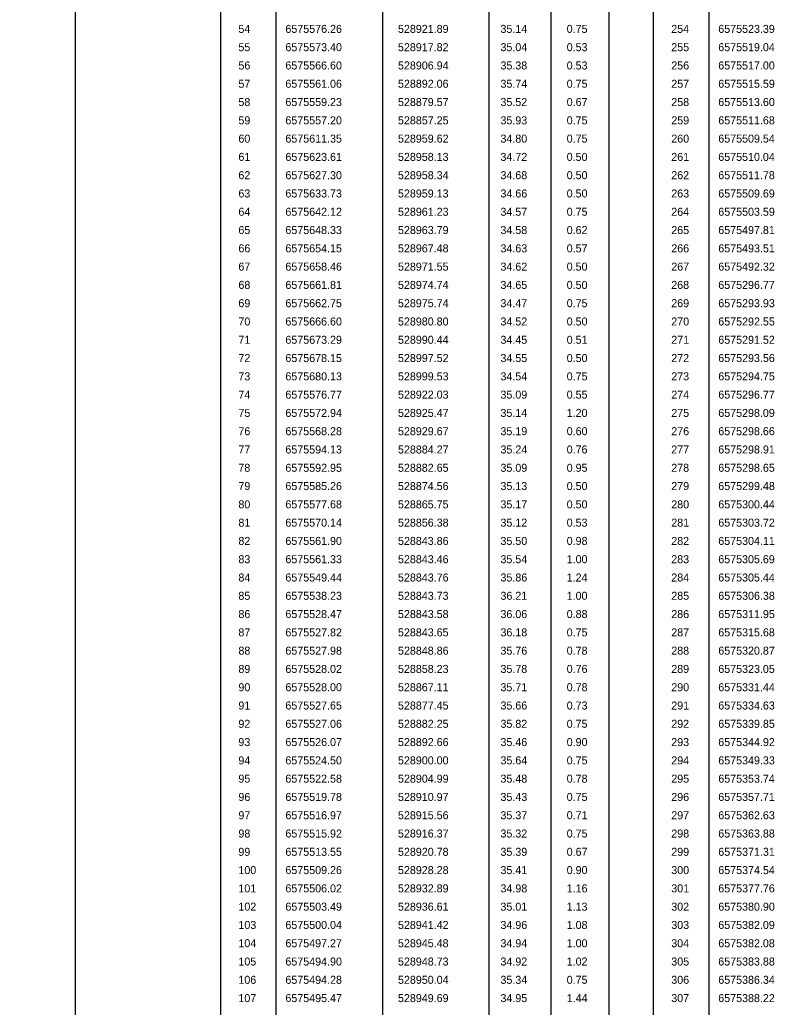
# Model space of a CAD drawing. Extents: x 528816 to 533196, y 6574767 to 6575847.
# Drawn here: x 530418.9 to 530486.2, y 6575500.9 to 6575587.3 of the extents above; entities that cross this region are included whole.
import ezdxf

# ---------------------------------------------------------------- set-up
doc = ezdxf.new("R2010")
doc.units = 0
for name, color, linetype in [('ABIJOONIS', 7, 'Continuous'), ('TEE', 7, 'Continuous'), ('VORMISTUS', 7, 'Continuous')]:
    doc.layers.add(name, color=color, linetype=linetype)

msp = doc.modelspace()

# ---------------------------------------------------------------- linework, layer by layer
at = {"layer": 'ABIJOONIS'}
for p, q in [((530436.42, 6575674.457), (530436.42, 6575351.834)), ((530441.28, 6575674.457), (530441.28, 6575351.834)), ((530450.595, 6575674.457), (530450.595, 6575351.834)), ((530459.91, 6575674.457), (530459.91, 6575351.834)), ((530465.333, 6575674.457), (530465.333, 6575351.834)), ((530470.405, 6575674.457), (530470.405, 6575351.834)), ((530474.295, 6575674.457), (530474.295, 6575351.834)), ((530479.155, 6575674.457), (530479.155, 6575351.834))]:
    msp.add_line(p, q, dxfattribs=at)
at = {"layer": 'TEE'}
msp.add_arc((530328.708, 6575554.734), 291.999, 251.18106, 251.18106, dxfattribs=at)
at = {"layer": 'VORMISTUS'}
msp.add_lwpolyline([(530704.085, 6575686.006), (530423.703, 6575686.006), (530423.703, 6575340.694), (530704.085, 6575340.694)], close=True, dxfattribs=at)

# ---------------------------------------------------------------- texts
at = {"layer": 'ABIJOONIS'}
for s, p in [('54', (530437.999, 6575586.138)), ('6575576.26', (530442.111, 6575586.138)), ('528921.89', (530451.962, 6575586.138)), ('35.14', (530460.928, 6575586.138)), ('0.75', (530466.723, 6575586.138)), ('254', (530475.873, 6575586.138)), ('6575523.39', (530479.986, 6575586.138)), ('55', (530437.999, 6575584.538)), ('6575573.40', (530442.111, 6575584.538)), ('528917.82', (530451.962, 6575584.538)), ('35.04', (530460.928, 6575584.538)), ('0.53', (530466.723, 6575584.538)), ('255', (530475.873, 6575584.538)), ('6575519.04', (530479.986, 6575584.538)), ('56', (530437.999, 6575582.938)), ('6575566.60', (530442.111, 6575582.938)), ('528906.94', (530451.962, 6575582.938)), ('35.38', (530460.928, 6575582.938)), ('0.53', (530466.723, 6575582.938)), ('256', (530475.873, 6575582.938)), ('6575517.00', (530479.986, 6575582.938)), ('57', (530437.999, 6575581.338)), ('6575561.06', (530442.111, 6575581.338)), ('528892.06', (530451.962, 6575581.338)), ('35.74', (530460.928, 6575581.338)), ('0.75', (530466.723, 6575581.338)), ('257', (530475.873, 6575581.338)), ('6575515.59', (530479.986, 6575581.338)), ('58', (530437.999, 6575579.738)), ('6575559.23', (530442.111, 6575579.738)), ('528879.57', (530451.962, 6575579.738)), ('35.52', (530460.928, 6575579.738)), ('0.67', (530466.723, 6575579.738)), ('258', (530475.873, 6575579.738)), ('6575513.60', (530479.986, 6575579.738)), ('59', (530437.999, 6575578.138)), ('6575557.20', (530442.111, 6575578.138)), ('528857.25', (530451.962, 6575578.138)), ('35.93', (530460.928, 6575578.138)), ('0.75', (530466.723, 6575578.138)), ('259', (530475.873, 6575578.138)), ('6575511.68', (530479.986, 6575578.138)), ('60', (530437.999, 6575576.538)), ('6575611.35', (530442.111, 6575576.538)), ('528959.62', (530451.962, 6575576.538)), ('34.80', (530460.928, 6575576.538)), ('0.75', (530466.723, 6575576.538)), ('260', (530475.873, 6575576.538)), ('6575509.54', (530479.986, 6575576.538)), ('61', (530437.999, 6575574.938)), ('6575623.61', (530442.111, 6575574.938)), ('528958.13', (530451.962, 6575574.938)), ('34.72', (530460.928, 6575574.938)), ('0.50', (530466.723, 6575574.938)), ('261', (530475.873, 6575574.938)), ('6575510.04', (530479.986, 6575574.938)), ('62', (530437.999, 6575573.338)), ('6575627.30', (530442.111, 6575573.338)), ('528958.34', (530451.962, 6575573.338)), ('34.68', (530460.928, 6575573.338)), ('0.50', (530466.723, 6575573.338)), ('262', (530475.873, 6575573.338)), ('6575511.78', (530479.986, 6575573.338)), ('63', (530437.999, 6575571.738)), ('6575633.73', (530442.111, 6575571.738)), ('528959.13', (530451.962, 6575571.738)), ('34.66', (530460.928, 6575571.738)), ('0.50', (530466.723, 6575571.738)), ('263', (530475.873, 6575571.738)), ('6575509.69', (530479.986, 6575571.738)), ('64', (530437.999, 6575570.138)), ('6575642.12', (530442.111, 6575570.138)), ('528961.23', (530451.962, 6575570.138)), ('34.57', (530460.928, 6575570.138)), ('0.75', (530466.723, 6575570.138)), ('264', (530475.873, 6575570.138)), ('6575503.59', (530479.986, 6575570.138)), ('65', (530437.999, 6575568.538)), ('6575648.33', (530442.111, 6575568.538)), ('528963.79', (530451.962, 6575568.538)), ('34.58', (530460.928, 6575568.538)), ('0.62', (530466.723, 6575568.538)), ('265', (530475.873, 6575568.538)), ('6575497.81', (530479.986, 6575568.538)), ('66', (530437.999, 6575566.938)), ('6575654.15', (530442.111, 6575566.938)), ('528967.48', (530451.962, 6575566.938)), ('34.63', (530460.928, 6575566.938)), ('0.57', (530466.723, 6575566.938)), ('266', (530475.873, 6575566.938)), ('6575493.51', (530479.986, 6575566.938)), ('67', (530437.999, 6575565.338)), ('6575658.46', (530442.111, 6575565.338)), ('528971.55', (530451.962, 6575565.338)), ('34.62', (530460.928, 6575565.338)), ('0.50', (530466.723, 6575565.338)), ('267', (530475.873, 6575565.338)), ('6575492.32', (530479.986, 6575565.338)), ('68', (530437.999, 6575563.738)), ('6575661.81', (530442.111, 6575563.738)), ('528974.74', (530451.962, 6575563.738)), ('34.65', (530460.928, 6575563.738)), ('0.50', (530466.723, 6575563.738)), ('268', (530475.873, 6575563.738)), ('6575296.77', (530479.986, 6575563.738)), ('69', (530437.999, 6575562.138)), ('6575662.75', (530442.111, 6575562.138)), ('528975.74', (530451.962, 6575562.138)), ('34.47', (530460.928, 6575562.138)), ('0.75', (530466.723, 6575562.138)), ('269', (530475.873, 6575562.138)), ('6575293.93', (530479.986, 6575562.138)), ('70', (530437.999, 6575560.538)), ('6575666.60', (530442.111, 6575560.538)), ('528980.80', (530451.962, 6575560.538)), ('34.52', (530460.928, 6575560.538)), ('0.50', (530466.723, 6575560.538)), ('270', (530475.873, 6575560.538)), ('6575292.55', (530479.986, 6575560.538)), ('71', (530437.999, 6575558.938)), ('6575673.29', (530442.111, 6575558.938)), ('528990.44', (530451.962, 6575558.938)), ('34.45', (530460.928, 6575558.938)), ('0.51', (530466.723, 6575558.938)), ('271', (530475.873, 6575558.938)), ('6575291.52', (530479.986, 6575558.938)), ('72', (530437.999, 6575557.338)), ('6575678.15', (530442.111, 6575557.338)), ('528997.52', (530451.962, 6575557.338)), ('34.55', (530460.928, 6575557.338)), ('0.50', (530466.723, 6575557.338)), ('272', (530475.873, 6575557.338)), ('6575293.56', (530479.986, 6575557.338)), ('73', (530437.999, 6575555.738)), ('6575680.13', (530442.111, 6575555.738)), ('528999.53', (530451.962, 6575555.738)), ('34.54', (530460.928, 6575555.738)), ('0.75', (530466.723, 6575555.738)), ('273', (530475.873, 6575555.738)), ('6575294.75', (530479.986, 6575555.738)), ('74', (530437.999, 6575554.138)), ('6575576.77', (530442.111, 6575554.138)), ('528922.03', (530451.962, 6575554.138)), ('35.09', (530460.928, 6575554.138)), ('0.55', (530466.723, 6575554.138)), ('274', (530475.873, 6575554.138)), ('6575296.77', (530479.986, 6575554.138)), ('75', (530437.999, 6575552.538)), ('6575572.94', (530442.111, 6575552.538)), ('528925.47', (530451.962, 6575552.538)), ('35.14', (530460.928, 6575552.538)), ('1.20', (530466.723, 6575552.538)), ('275', (530475.873, 6575552.538)), ('6575298.09', (530479.986, 6575552.538)), ('76', (530437.999, 6575550.938)), ('6575568.28', (530442.111, 6575550.938)), ('528929.67', (530451.962, 6575550.938)), ('35.19', (530460.928, 6575550.938)), ('0.60', (530466.723, 6575550.938)), ('276', (530475.873, 6575550.938)), ('6575298.66', (530479.986, 6575550.938)), ('77', (530437.999, 6575549.338)), ('6575594.13', (530442.111, 6575549.338)), ('528884.27', (530451.962, 6575549.338)), ('35.24', (530460.928, 6575549.338)), ('0.76', (530466.723, 6575549.338)), ('277', (530475.873, 6575549.338)), ('6575298.91', (530479.986, 6575549.338)), ('78', (530437.999, 6575547.738)), ('6575592.95', (530442.111, 6575547.738)), ('528882.65', (530451.962, 6575547.738)), ('35.09', (530460.928, 6575547.738)), ('0.95', (530466.723, 6575547.738)), ('278', (530475.873, 6575547.738)), ('6575298.65', (530479.986, 6575547.738)), ('79', (530437.999, 6575546.138)), ('6575585.26', (530442.111, 6575546.138)), ('528874.56', (530451.962, 6575546.138)), ('35.13', (530460.928, 6575546.138)), ('0.50', (530466.723, 6575546.138)), ('279', (530475.873, 6575546.138)), ('6575299.48', (530479.986, 6575546.138)), ('80', (530437.999, 6575544.538)), ('6575577.68', (530442.111, 6575544.538)), ('528865.75', (530451.962, 6575544.538)), ('35.17', (530460.928, 6575544.538)), ('0.50', (530466.723, 6575544.538)), ('280', (530475.873, 6575544.538)), ('6575300.44', (530479.986, 6575544.538)), ('81', (530437.999, 6575542.938)), ('6575570.14', (530442.111, 6575542.938)), ('528856.38', (530451.962, 6575542.938)), ('35.12', (530460.928, 6575542.938)), ('0.53', (530466.723, 6575542.938)), ('281', (530475.873, 6575542.938)), ('6575303.72', (530479.986, 6575542.938)), ('82', (530437.999, 6575541.338)), ('6575561.90', (530442.111, 6575541.338)), ('528843.86', (530451.962, 6575541.338)), ('35.50', (530460.928, 6575541.338)), ('0.98', (530466.723, 6575541.338)), ('282', (530475.873, 6575541.338)), ('6575304.11', (530479.986, 6575541.338)), ('83', (530437.999, 6575539.738)), ('6575561.33', (530442.111, 6575539.738)), ('528843.46', (530451.962, 6575539.738)), ('35.54', (530460.928, 6575539.738)), ('1.00', (530466.723, 6575539.738)), ('283', (530475.873, 6575539.738)), ('6575305.69', (530479.986, 6575539.738)), ('84', (530437.999, 6575538.138)), ('6575549.44', (530442.111, 6575538.138)), ('528843.76', (530451.962, 6575538.138)), ('35.86', (530460.928, 6575538.138)), ('1.24', (530466.723, 6575538.138)), ('284', (530475.873, 6575538.138)), ('6575305.44', (530479.986, 6575538.138)), ('85', (530437.999, 6575536.538)), ('6575538.23', (530442.111, 6575536.538)), ('528843.73', (530451.962, 6575536.538)), ('36.21', (530460.928, 6575536.538)), ('1.00', (530466.723, 6575536.538)), ('285', (530475.873, 6575536.538)), ('6575306.38', (530479.986, 6575536.538)), ('86', (530437.999, 6575534.938)), ('6575528.47', (530442.111, 6575534.938)), ('528843.58', (530451.962, 6575534.938)), ('36.06', (530460.928, 6575534.938)), ('0.88', (530466.723, 6575534.938)), ('286', (530475.873, 6575534.938)), ('6575311.95', (530479.986, 6575534.938)), ('87', (530437.999, 6575533.338)), ('6575527.82', (530442.111, 6575533.338)), ('528843.65', (530451.962, 6575533.338)), ('36.18', (530460.928, 6575533.338)), ('0.75', (530466.723, 6575533.338)), ('287', (530475.873, 6575533.338)), ('6575315.68', (530479.986, 6575533.338)), ('88', (530437.999, 6575531.738)), ('6575527.98', (530442.111, 6575531.738)), ('528848.86', (530451.962, 6575531.738)), ('35.76', (530460.928, 6575531.738)), ('0.78', (530466.723, 6575531.738)), ('288', (530475.873, 6575531.738)), ('6575320.87', (530479.986, 6575531.738)), ('89', (530437.999, 6575530.138)), ('6575528.02', (530442.111, 6575530.138)), ('528858.23', (530451.962, 6575530.138)), ('35.78', (530460.928, 6575530.138)), ('0.76', (530466.723, 6575530.138)), ('289', (530475.873, 6575530.138)), ('6575323.05', (530479.986, 6575530.138)), ('90', (530437.999, 6575528.538)), ('6575528.00', (530442.111, 6575528.538)), ('528867.11', (530451.962, 6575528.538)), ('35.71', (530460.928, 6575528.538)), ('0.78', (530466.723, 6575528.538)), ('290', (530475.873, 6575528.538)), ('6575331.44', (530479.986, 6575528.538)), ('91', (530437.999, 6575526.938)), ('6575527.65', (530442.111, 6575526.938)), ('528877.45', (530451.962, 6575526.938)), ('35.66', (530460.928, 6575526.938)), ('0.73', (530466.723, 6575526.938)), ('291', (530475.873, 6575526.938)), ('6575334.63', (530479.986, 6575526.938)), ('92', (530437.999, 6575525.338)), ('6575527.06', (530442.111, 6575525.338)), ('528882.25', (530451.962, 6575525.338)), ('35.82', (530460.928, 6575525.338)), ('0.75', (530466.723, 6575525.338)), ('292', (530475.873, 6575525.338)), ('6575339.85', (530479.986, 6575525.338)), ('93', (530437.999, 6575523.738)), ('6575526.07', (530442.111, 6575523.738)), ('528892.66', (530451.962, 6575523.738)), ('35.46', (530460.928, 6575523.738)), ('0.90', (530466.723, 6575523.738)), ('293', (530475.873, 6575523.738)), ('6575344.92', (530479.986, 6575523.738)), ('94', (530437.999, 6575522.138)), ('6575524.50', (530442.111, 6575522.138)), ('528900.00', (530451.962, 6575522.138)), ('35.64', (530460.928, 6575522.138)), ('0.75', (530466.723, 6575522.138)), ('294', (530475.873, 6575522.138)), ('6575349.33', (530479.986, 6575522.138)), ('95', (530437.999, 6575520.538)), ('6575522.58', (530442.111, 6575520.538)), ('528904.99', (530451.962, 6575520.538)), ('35.48', (530460.928, 6575520.538)), ('0.78', (530466.723, 6575520.538)), ('295', (530475.873, 6575520.538)), ('6575353.74', (530479.986, 6575520.538)), ('96', (530437.999, 6575518.938)), ('6575519.78', (530442.111, 6575518.938)), ('528910.97', (530451.962, 6575518.938)), ('35.43', (530460.928, 6575518.938)), ('0.75', (530466.723, 6575518.938)), ('296', (530475.873, 6575518.938)), ('6575357.71', (530479.986, 6575518.938)), ('97', (530437.999, 6575517.338)), ('6575516.97', (530442.111, 6575517.338)), ('528915.56', (530451.962, 6575517.338)), ('35.37', (530460.928, 6575517.338)), ('0.71', (530466.723, 6575517.338)), ('297', (530475.873, 6575517.338)), ('6575362.63', (530479.986, 6575517.338)), ('98', (530437.999, 6575515.738)), ('6575515.92', (530442.111, 6575515.738)), ('528916.37', (530451.962, 6575515.738)), ('35.32', (530460.928, 6575515.738)), ('0.75', (530466.723, 6575515.738)), ('298', (530475.873, 6575515.738)), ('6575363.88', (530479.986, 6575515.738)), ('99', (530437.999, 6575514.138)), ('6575513.55', (530442.111, 6575514.138)), ('528920.78', (530451.962, 6575514.138)), ('35.39', (530460.928, 6575514.138)), ('0.67', (530466.723, 6575514.138)), ('299', (530475.873, 6575514.138)), ('6575371.31', (530479.986, 6575514.138)), ('100', (530437.999, 6575512.538)), ('6575509.26', (530442.111, 6575512.538)), ('528928.28', (530451.962, 6575512.538)), ('35.41', (530460.928, 6575512.538)), ('0.90', (530466.723, 6575512.538)), ('300', (530475.873, 6575512.538)), ('6575374.54', (530479.986, 6575512.538)), ('101', (530437.999, 6575510.938)), ('6575506.02', (530442.111, 6575510.938)), ('528932.89', (530451.962, 6575510.938)), ('34.98', (530460.928, 6575510.938)), ('1.16', (530466.723, 6575510.938)), ('301', (530475.873, 6575510.938)), ('6575377.76', (530479.986, 6575510.938)), ('102', (530437.999, 6575509.338)), ('6575503.49', (530442.111, 6575509.338)), ('528936.61', (530451.962, 6575509.338)), ('35.01', (530460.928, 6575509.338)), ('1.13', (530466.723, 6575509.338)), ('302', (530475.873, 6575509.338)), ('6575380.90', (530479.986, 6575509.338)), ('103', (530437.999, 6575507.738)), ('6575500.04', (530442.111, 6575507.738)), ('528941.42', (530451.962, 6575507.738)), ('34.96', (530460.928, 6575507.738)), ('1.08', (530466.723, 6575507.738)), ('303', (530475.873, 6575507.738)), ('6575382.09', (530479.986, 6575507.738)), ('104', (530437.999, 6575506.138)), ('6575497.27', (530442.111, 6575506.138)), ('528945.48', (530451.962, 6575506.138)), ('34.94', (530460.928, 6575506.138)), ('1.00', (530466.723, 6575506.138)), ('304', (530475.873, 6575506.138)), ('6575382.08', (530479.986, 6575506.138)), ('105', (530437.999, 6575504.538)), ('6575494.90', (530442.111, 6575504.538)), ('528948.73', (530451.962, 6575504.538)), ('34.92', (530460.928, 6575504.538)), ('1.02', (530466.723, 6575504.538)), ('305', (530475.873, 6575504.538)), ('6575383.88', (530479.986, 6575504.538)), ('106', (530437.999, 6575502.938)), ('6575494.28', (530442.111, 6575502.938)), ('528950.04', (530451.962, 6575502.938)), ('35.34', (530460.928, 6575502.938)), ('0.75', (530466.723, 6575502.938)), ('306', (530475.873, 6575502.938)), ('6575386.34', (530479.986, 6575502.938)), ('107', (530437.999, 6575501.338)), ('6575495.47', (530442.111, 6575501.338)), ('528949.69', (530451.962, 6575501.338)), ('34.95', (530460.928, 6575501.338)), ('1.44', (530466.723, 6575501.338)), ('307', (530475.873, 6575501.338)), ('6575388.22', (530479.986, 6575501.338))]:
    msp.add_text(s, height=0.7, dxfattribs=at).set_placement(p)

doc.saveas('drawing.dxf')
